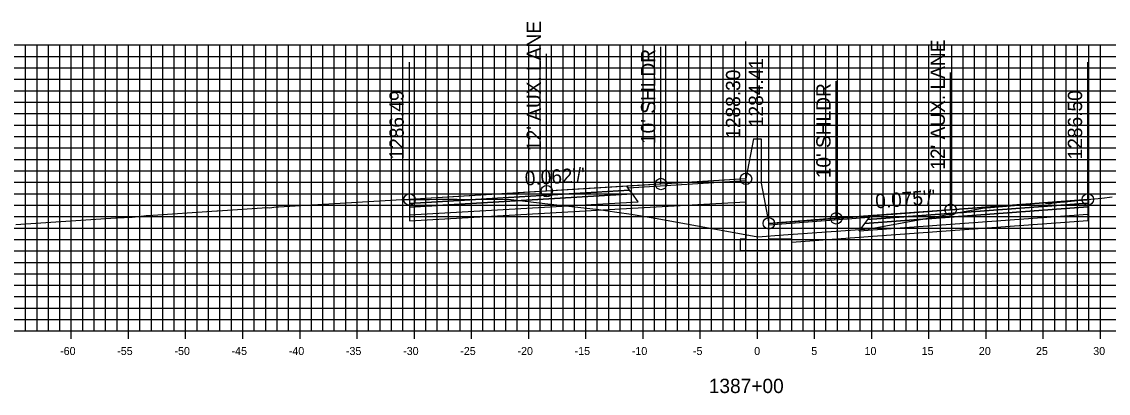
# Model space of a CAD drawing. Extents: x 674939 to 678919, y 750652 to 765176.
# Drawn here: x 678674.2 to 678769.2, y 755587.1 to 755619.6 of the extents above; entities that cross this region are included whole.
import ezdxf

# ---------------------------------------------------------------- set-up
doc = ezdxf.new("R2010")
doc.units = 0
for name, color, linetype in [('Level 10', 7, 'Continuous'), ('Level 17', 7, 'Continuous'), ('Level 18', 7, 'Continuous'), ('Level 19', 7, 'Continuous'), ('Level 20', 7, 'Continuous'), ('Level 22', 7, 'Continuous'), ('Level 23', 7, 'Continuous'), ('Level 4', 7, 'Continuous'), ('Level 8', 7, 'Continuous'), ('Level 9', 7, 'Continuous')]:
    doc.layers.add(name, color=color, linetype=linetype)

msp = doc.modelspace()

# ---------------------------------------------------------------- linework, layer by layer
at = {"layer": 'Level 10'}
msp.add_lwpolyline([(678673.674, 755601.852), (678682.429, 755602.452), (678682.464, 755602.454), (678683.861, 755602.512), (678683.863, 755602.512), (678684.641, 755602.591), (678684.642, 755602.591), (678685.064, 755602.634), (678685.064, 755602.634), (678685.23, 755602.645), (678691.263, 755603.061), (678691.303, 755603.063), (678695.662, 755603.333), (678695.858, 755603.325), (678696.448, 755603.404), (678696.469, 755603.406), (678696.64, 755603.416), (678707.447, 755604.031), (678707.483, 755604.032), (678708.103, 755604.038), (678708.107, 755604.038), (678708.647, 755604.043), (678708.701, 755604.043), (678709.86, 755604.04), (678710.438, 755604.064), (678710.489, 755604.065), (678712.028, 755604.073), (678712.052, 755604.073), (678712.282, 755604.072), (678716.988, 755604.043), (678719.949, 755603.701), (678724.655, 755603.159), (678726.255, 755602.946), (678727.483, 755602.774), (678729.754, 755602.375), (678738.575, 755600.784), (678740.811, 755600.955), (678748.352, 755601.493), (678751.205, 755601.994), (678758.232, 755603.284), (678761.369, 755603.544), (678763.606, 755603.772), (678763.75, 755603.734), (678763.864, 755603.711), (678763.95, 755603.706), (678764.177, 755603.706), (678764.437, 755603.748), (678765.004, 755603.823), (678765.177, 755603.833), (678765.404, 755603.838), (678766.27, 755603.919), (678767.177, 755604.011), (678767.35, 755604.029), (678767.433, 755604.05), (678767.463, 755604.057), (678767.69, 755604.068), (678768.644, 755604.17), (678769.55, 755604.27)], dxfattribs=at)
at = {"layer": 'Level 17'}
for points in [[(678738.203, 755609.353), (678737.533, 755605.853)], [(678738.203, 755609.353), (678738.203, 755609.353)], [(678738.203, 755609.353), (678738.863, 755609.353)], [(678738.863, 755609.353), (678738.863, 755605.459)], [(678737.533, 755605.853), (678737.533, 755600.584), (678737.033, 755600.584), (678737.033, 755599.584), (678741.533, 755599.584), (678741.533, 755600.584), (678739.533, 755600.584), (678739.533, 755601.959)], [(678738.863, 755605.459), (678739.533, 755601.959)]]:
    msp.add_lwpolyline(points, dxfattribs=at)
at = {"layer": 'Level 18'}
for points in [[(678737.533, 755605.853), (678730.103, 755605.395), (678720.103, 755604.778), (678708.103, 755604.038)], [(678767.433, 755604.05), (678755.433, 755603.151), (678745.433, 755602.401), (678739.533, 755601.959)]]:
    msp.add_lwpolyline(points, dxfattribs=at)
for points in [[(678727.221, 755605.05), (678737.533, 755605.693), (678737.533, 755605.853), (678727.103, 755605.21)], [(678708.103, 755604.038), (678708.103, 755603.708), (678727.353, 755604.87), (678727.103, 755605.21)], [(678767.433, 755604.05), (678767.433, 755603.72), (678748.183, 755602.286), (678748.433, 755602.626)], [(678748.316, 755602.466), (678739.533, 755601.799), (678739.533, 755601.959), (678748.433, 755602.626)]]:
    msp.add_lwpolyline(points, close=True, dxfattribs=at)
at = {"layer": 'Level 19'}
for points in [[(678708.103, 755603.708), (678708.103, 755603.378), (678727.603, 755604.53), (678727.353, 755604.87)], [(678708.103, 755603.378), (678708.103, 755602.718), (678728.103, 755603.85), (678727.603, 755604.53)], [(678767.433, 755603.39), (678767.433, 755602.73), (678747.433, 755601.266), (678747.933, 755601.946)], [(678767.433, 755603.72), (678767.433, 755603.39), (678747.933, 755601.946), (678748.183, 755602.286)]]:
    msp.add_lwpolyline(points, close=True, dxfattribs=at)
for points in [[(678728.103, 755603.31), (678737.533, 755603.844)], [(678708.103, 755602.718), (678708.103, 755602.178), (678728.103, 755603.31)], [(678767.433, 755602.73), (678767.435, 755602.19), (678747.433, 755600.726)], [(678747.433, 755600.726), (678741.533, 755600.294)]]:
    msp.add_lwpolyline(points, dxfattribs=at)
at = {"layer": 'Level 20'}
for p, q in [((678638.533, 755617.551), (678838.533, 755617.551)), ((678674.533, 755592.551), (678674.533, 755617.551)), ((678675.533, 755592.551), (678675.533, 755617.551)), ((678676.533, 755592.551), (678676.533, 755617.551)), ((678677.533, 755592.551), (678677.533, 755617.551)), ((678678.533, 755592.551), (678678.533, 755617.551)), ((678679.533, 755592.551), (678679.533, 755617.551)), ((678680.533, 755592.551), (678680.533, 755617.551)), ((678681.533, 755592.551), (678681.533, 755617.551)), ((678682.533, 755592.551), (678682.533, 755617.551)), ((678683.533, 755592.551), (678683.533, 755617.551)), ((678684.533, 755592.551), (678684.533, 755617.551)), ((678685.533, 755592.551), (678685.533, 755617.551)), ((678686.533, 755592.551), (678686.533, 755617.551)), ((678687.533, 755592.551), (678687.533, 755617.551)), ((678688.533, 755592.551), (678688.533, 755617.551)), ((678689.533, 755592.551), (678689.533, 755617.551)), ((678690.533, 755592.551), (678690.533, 755617.551)), ((678691.533, 755592.551), (678691.533, 755617.551)), ((678692.533, 755592.551), (678692.533, 755617.551)), ((678693.533, 755592.551), (678693.533, 755617.551)), ((678694.533, 755592.551), (678694.533, 755617.551)), ((678695.533, 755592.551), (678695.533, 755617.551)), ((678696.533, 755592.551), (678696.533, 755617.551)), ((678697.533, 755592.551), (678697.533, 755617.551)), ((678698.533, 755592.551), (678698.533, 755617.551)), ((678699.533, 755592.551), (678699.533, 755617.551)), ((678700.533, 755592.551), (678700.533, 755617.551)), ((678701.533, 755592.551), (678701.533, 755617.551)), ((678702.533, 755592.551), (678702.533, 755617.551)), ((678703.533, 755592.551), (678703.533, 755617.551)), ((678704.533, 755592.551), (678704.533, 755617.551)), ((678705.533, 755592.551), (678705.533, 755617.551)), ((678706.533, 755592.551), (678706.533, 755617.551)), ((678707.533, 755592.551), (678707.533, 755617.551)), ((678708.533, 755592.551), (678708.533, 755617.551)), ((678709.533, 755592.551), (678709.533, 755617.551)), ((678710.533, 755592.551), (678710.533, 755617.551)), ((678711.533, 755592.551), (678711.533, 755617.551)), ((678712.533, 755592.551), (678712.533, 755617.551)), ((678713.533, 755592.551), (678713.533, 755617.551)), ((678714.533, 755592.551), (678714.533, 755617.551)), ((678715.533, 755592.551), (678715.533, 755617.551)), ((678716.533, 755592.551), (678716.533, 755617.551)), ((678717.533, 755592.551), (678717.533, 755617.551)), ((678718.533, 755592.551), (678718.533, 755617.551)), ((678719.533, 755592.551), (678719.533, 755617.551)), ((678720.533, 755592.551), (678720.533, 755617.551)), ((678721.533, 755592.551), (678721.533, 755617.551)), ((678722.533, 755592.551), (678722.533, 755617.551)), ((678723.533, 755592.551), (678723.533, 755617.551)), ((678724.533, 755592.551), (678724.533, 755617.551)), ((678725.533, 755592.551), (678725.533, 755617.551)), ((678726.533, 755592.551), (678726.533, 755617.551)), ((678727.533, 755592.551), (678727.533, 755617.551)), ((678728.533, 755592.551), (678728.533, 755617.551)), ((678729.533, 755592.551), (678729.533, 755617.551)), ((678730.533, 755592.551), (678730.533, 755617.551)), ((678731.533, 755592.551), (678731.533, 755617.551)), ((678732.533, 755592.551), (678732.533, 755617.551)), ((678733.533, 755592.551), (678733.533, 755617.551)), ((678734.533, 755592.551), (678734.533, 755617.551)), ((678735.533, 755592.551), (678735.533, 755617.551)), ((678736.533, 755592.551), (678736.533, 755617.551)), ((678737.533, 755592.551), (678737.533, 755617.551)), ((678738.533, 755592.551), (678738.533, 755617.551)), ((678739.533, 755592.551), (678739.533, 755617.551)), ((678740.533, 755592.551), (678740.533, 755617.551)), ((678741.533, 755592.551), (678741.533, 755617.551)), ((678742.533, 755592.551), (678742.533, 755617.551)), ((678743.533, 755592.551), (678743.533, 755617.551)), ((678744.533, 755592.551), (678744.533, 755617.551)), ((678745.533, 755592.551), (678745.533, 755617.551)), ((678746.533, 755592.551), (678746.533, 755617.551)), ((678747.533, 755592.551), (678747.533, 755617.551)), ((678748.533, 755592.551), (678748.533, 755617.551)), ((678749.533, 755592.551), (678749.533, 755617.551)), ((678750.533, 755592.551), (678750.533, 755617.551)), ((678751.533, 755592.551), (678751.533, 755617.551)), ((678752.533, 755592.551), (678752.533, 755617.551)), ((678753.533, 755592.551), (678753.533, 755617.551)), ((678754.533, 755592.551), (678754.533, 755617.551)), ((678755.533, 755592.551), (678755.533, 755617.551)), ((678756.533, 755592.551), (678756.533, 755617.551)), ((678757.533, 755592.551), (678757.533, 755617.551)), ((678758.533, 755592.551), (678758.533, 755617.551)), ((678759.533, 755592.551), (678759.533, 755617.551)), ((678760.533, 755592.551), (678760.533, 755617.551)), ((678761.533, 755592.551), (678761.533, 755617.551)), ((678762.533, 755592.551), (678762.533, 755617.551)), ((678763.533, 755592.551), (678763.533, 755617.551)), ((678764.533, 755592.551), (678764.533, 755617.551)), ((678765.533, 755592.551), (678765.533, 755617.551)), ((678766.533, 755592.551), (678766.533, 755617.551)), ((678767.533, 755592.551), (678767.533, 755617.551)), ((678768.533, 755592.551), (678768.533, 755617.551)), ((678638.533, 755616.551), (678838.533, 755616.551)), ((678638.533, 755615.551), (678838.533, 755615.551)), ((678638.533, 755614.551), (678838.533, 755614.551)), ((678638.533, 755613.551), (678838.533, 755613.551)), ((678638.533, 755612.551), (678838.533, 755612.551)), ((678638.533, 755611.551), (678838.533, 755611.551)), ((678638.533, 755610.551), (678838.533, 755610.551)), ((678638.533, 755609.551), (678838.533, 755609.551)), ((678638.533, 755608.551), (678838.533, 755608.551)), ((678638.533, 755607.551), (678838.533, 755607.551)), ((678638.533, 755606.551), (678838.533, 755606.551)), ((678638.533, 755605.551), (678838.533, 755605.551)), ((678638.533, 755604.551), (678838.533, 755604.551)), ((678638.533, 755603.551), (678838.533, 755603.551)), ((678638.533, 755602.551), (678838.533, 755602.551)), ((678638.533, 755601.551), (678838.533, 755601.551)), ((678638.533, 755600.551), (678838.533, 755600.551)), ((678638.533, 755599.551), (678838.533, 755599.551)), ((678638.533, 755598.551), (678838.533, 755598.551)), ((678638.533, 755597.551), (678838.533, 755597.551)), ((678638.533, 755596.551), (678838.533, 755596.551)), ((678638.533, 755595.551), (678838.533, 755595.551)), ((678638.533, 755594.551), (678838.533, 755594.551)), ((678638.533, 755593.551), (678838.533, 755593.551)), ((678638.533, 755592.551), (678838.533, 755592.551))]:
    msp.add_line(p, q, dxfattribs=at)
at = {"layer": 'Level 23'}
for p, q in [((678730.103, 755605.395), (678730.103, 755617.395)), ((678737.533, 755605.853), (678737.533, 755617.853)), ((678720.103, 755604.778), (678720.103, 755616.778)), ((678708.103, 755604.038), (678708.103, 755616.038)), ((678755.433, 755603.151), (678755.433, 755615.151)), ((678767.433, 755604.05), (678767.433, 755616.05)), ((678745.433, 755602.401), (678745.433, 755614.401)), ((678739.533, 755601.959), (678739.533, 755613.959))]:
    msp.add_line(p, q, dxfattribs=at)
at = {"layer": 'Level 4'}
for centre in [(678730.103, 755605.395), (678737.533, 755605.853), (678720.103, 755604.778), (678708.103, 755604.038), (678767.433, 755604.05), (678745.433, 755602.401), (678755.433, 755603.151), (678739.533, 755601.959)]:
    msp.add_circle(centre, 0.5, dxfattribs=at)
at = {"layer": 'Level 8'}
for p, q in [((678638.533, 755592.551), (678838.533, 755592.551)), ((678678.533, 755591.851), (678678.533, 755593.251)), ((678683.533, 755591.851), (678683.533, 755593.251)), ((678688.533, 755591.851), (678688.533, 755593.251)), ((678693.533, 755591.851), (678693.533, 755593.251)), ((678698.533, 755591.851), (678698.533, 755593.251)), ((678703.533, 755591.851), (678703.533, 755593.251)), ((678708.533, 755591.851), (678708.533, 755593.251)), ((678713.533, 755591.851), (678713.533, 755593.251)), ((678718.533, 755591.851), (678718.533, 755593.251)), ((678723.533, 755591.851), (678723.533, 755593.251)), ((678728.533, 755591.851), (678728.533, 755593.251)), ((678733.533, 755591.851), (678733.533, 755593.251)), ((678738.533, 755591.851), (678738.533, 755593.251)), ((678743.533, 755591.851), (678743.533, 755593.251)), ((678748.533, 755591.851), (678748.533, 755593.251)), ((678753.533, 755591.851), (678753.533, 755593.251)), ((678758.533, 755591.851), (678758.533, 755593.251)), ((678763.533, 755591.851), (678763.533, 755593.251)), ((678768.533, 755591.851), (678768.533, 755593.251))]:
    msp.add_line(p, q, dxfattribs=at)

# ---------------------------------------------------------------- texts
at = {"layer": 'Level 22'}
for s, rotation, p in [("0.062'/'", 3.52995, (678718.227, 755605.264)), ("0.075'/'", 4.28473, (678748.888, 755603.262))]:
    msp.add_text(s, height=1.25, rotation=rotation, dxfattribs=at).set_placement(p)
at = {"layer": 'Level 23'}
for s, p in [("12' AUX. LANE", (678719.603, 755608.278)), ("10' SHLDR", (678729.603, 755608.895)), ("12' AUX. LANE", (678754.933, 755606.651)), ('1284.41', (678739.033, 755610.366)), ('1288.30', (678737.033, 755609.353)), ('1286.49', (678707.603, 755607.538)), ("10' SHLDR", (678744.933, 755605.901)), ('1286.50', (678766.933, 755607.55))]:
    msp.add_text(s, height=1.25, rotation=90, dxfattribs=at).set_placement(p)
at = {"layer": 'Level 9'}
for s, height, p in [('-60', 0.7, (678677.552, 755590.451)), ('-55', 0.7, (678682.546, 755590.451)), ('-50', 0.7, (678687.552, 755590.451)), ('-45', 0.7, (678692.546, 755590.451)), ('-40', 0.7, (678697.552, 755590.451)), ('-35', 0.7, (678702.546, 755590.451)), ('-30', 0.7, (678707.552, 755590.451)), ('-25', 0.7, (678712.546, 755590.451)), ('-20', 0.7, (678717.552, 755590.451)), ('-15', 0.7, (678722.546, 755590.451)), ('-10', 0.7, (678727.552, 755590.451)), ('-5', 0.7, (678732.896, 755590.451)), ('0', 0.7, (678738.252, 755590.451)), ('5', 0.7, (678743.246, 755590.451)), ('10', 0.7, (678747.902, 755590.451)), ('15', 0.7, (678752.896, 755590.451)), ('20', 0.7, (678757.902, 755590.451)), ('25', 0.7, (678762.896, 755590.451)), ('30', 0.7, (678767.902, 755590.451)), ('1387+00', 1.25, (678734.281, 755587.126))]:
    msp.add_text(s, height=height, dxfattribs=at).set_placement(p)

doc.saveas('drawing.dxf')
